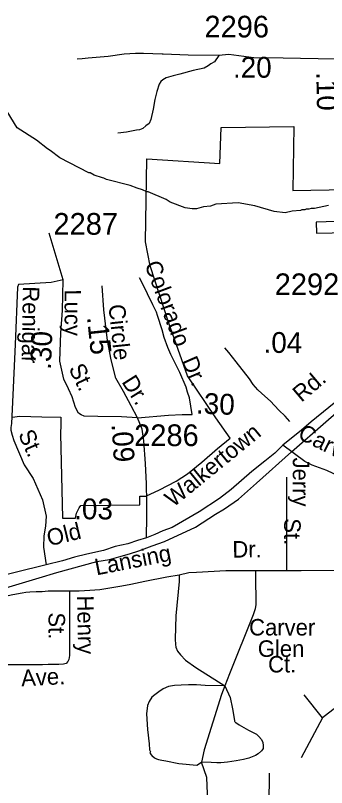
# Model space of a CAD drawing. Extents: x 1547597 to 1699558, y 810033 to 920809.
# Drawn here: x 1639992 to 1641784, y 874800 to 879252 of the extents above; entities that cross this region are included whole.
import ezdxf

# ---------------------------------------------------------------- set-up
doc = ezdxf.new("R2010")
doc.units = 0
for name, color, linetype in [('Exist Boundary Political City Limit New', 7, 'Continuous'), ('Exist Hydrographic Misc Water Feature', 7, 'Continuous'), ('Exist Railroad Mainline', 7, 'Continuous'), ('Exist Road Non-System Type 51', 7, 'Continuous'), ('Exist Road Non-System Type 51 Label', 7, 'Continuous'), ('Exist Road Secondary Mileage Hundredths English Label', 7, 'Continuous'), ('Exist Road Secondary Type 51 Attributed', 7, 'Continuous'), ('Exist Road Secondary Type 51 Label', 7, 'Continuous'), ('Exist Road Secondary Type 51 Number Label', 7, 'Continuous'), ('Map Preparation Boundary City Limit Buffer Line', 7, 'Continuous')]:
    doc.layers.add(name, color=color, linetype=linetype)

msp = doc.modelspace()

# ---------------------------------------------------------------- linework, layer by layer
at = {"layer": 'Exist Boundary Political City Limit New'}
for points in [[(1641146.6, 876931.1), (1640983.3, 877174.6), (1640875.9, 877477.2), (1640767.5, 877808.8), (1640741.7, 877946.4), (1640748.2, 878425.5), (1641170, 878398.7), (1641177, 878605.2), (1641595.7, 878610.6), (1641590, 878242.8), (1641903.4, 878249.2), (1641896, 878066.2), (1641724.3, 878060.7), (1641725.5, 877996), (1641906.3, 878000), (1641912.2, 877706.2)], [(1639973.9, 876936), (1640017.1, 876942.4), (1640144.3, 876938.1), (1640253.8, 876936.5), (1640254, 876892.3), (1640251.6, 876839.5)], [(1640251.6, 876839.5), (1640263.6, 876352.5), (1640338.8, 876353.2), (1640344.5, 876382.2), (1640359, 876413.5), (1640368.7, 876425.5), (1640708.8, 876429.5), (1640707.8, 876481.1), (1640742.9, 876481.1), (1640821.5, 876517.3), (1640918.2, 876567.3), (1640984.1, 876609.9), (1641065.9, 876676.9), (1641156.3, 876755.6), (1641229.5, 876814.1), (1641146.6, 876931.1)]]:
    msp.add_lwpolyline(points, dxfattribs=at)
at = {"layer": 'Exist Hydrographic Misc Water Feature'}
msp.add_lwpolyline([(1641794.7, 878156.5), (1641714.4, 878137.9), (1641696.5, 878138.2), (1641682.5, 878134.4), (1641666.5, 878134.7), (1641658.4, 878130.8), (1641642.4, 878131.1), (1641634.4, 878127.2), (1641586.3, 878124.1), (1641546.2, 878114.7), (1641482.3, 878121.8), (1641370.9, 878153.7), (1641275.2, 878171.3), (1641147.1, 878163.5), (1641115, 878152.1), (1641074.9, 878148.8), (1641034.7, 878137.4), (1641010.7, 878135.9), (1640970.8, 878142.5), (1640883.4, 878176), (1640859.7, 878190.4), (1640756.4, 878234.2), (1640748.4, 878234.3), (1640724.7, 878246.7), (1640692.8, 878255.2), (1640653.1, 878271.9), (1640517.7, 878306.3), (1640501.8, 878314.5), (1640493.8, 878314.7), (1640446.1, 878331.5), (1640422.3, 878343.9), (1640414.3, 878344), (1640247.8, 878430.8), (1640192.5, 878473.8), (1640176.7, 878482), (1640113.5, 878533), (1640002.7, 878603), (1639901, 878766.7)], dxfattribs=at)
at = {"layer": 'Exist Railroad Mainline'}
msp.add_lwpolyline([(1639936.7, 875952.2), (1640129.8, 876009), (1640230.2, 876039.8), (1640461.8, 876103.4), (1640533.6, 876115.7), (1640601.3, 876134.1), (1640649.2, 876147.9), (1640703.7, 876164.9), (1640779.5, 876193.6), (1640851.3, 876218.2), (1641029.6, 876302.3), (1641144.4, 876376.2), (1641196.7, 876407.6), (1641276.6, 876463), (1641381.2, 876555.3), (1641582, 876735.9), (1641780.3, 876909.7), (1642034.5, 877129.2)], dxfattribs=at)
at = {"layer": 'Exist Road Non-System Type 51'}
for points in [[(1640838.2, 879029.3), (1640729.3, 879033.2), (1640683.3, 879032), (1640619.4, 879029.1), (1640527, 879014.7), (1640411, 879004.9), (1640376.9, 879001.4), (1640347.2, 878999.4)], [(1641163.5, 879021.6), (1641138.3, 878983.9), (1641118.1, 878972.3), (1641102, 878960.4), (1641079.8, 878946.9), (1641015.5, 878934), (1640939.2, 878913.5), (1640901, 878904.1), (1640860.9, 878892.9), (1640840.7, 878881.1), (1640830.5, 878871.3), (1640820.2, 878855.5), (1640807.5, 878813.7), (1640794.8, 878768), (1640785.8, 878712.1), (1640772.8, 878652.3), (1640762.3, 878628.5), (1640744, 878614.9), (1640725.9, 878599.3), (1640707.7, 878591.6), (1640689.7, 878590), (1640631.4, 878579), (1640581.1, 878573)], [(1640267.9, 877728.3), (1640197.6, 877712.2), (1640010.8, 877700.2), (1640004.1, 877684.4), (1639989.8, 877354.7), (1639969.1, 876899.3), (1639966.6, 876875.3), (1639966.3, 876861.3), (1639973.7, 876831.1), (1639983.3, 876801.1), (1640042.5, 876660), (1640093.5, 876582.5), (1640147.9, 876459), (1640168.8, 876364.8), (1640164.6, 876308.2), (1640156.7, 876251.9), (1640154.4, 876185.4), (1640168.7, 876084.9)], [(1640695.7, 876931.9), (1640874.1, 876946.8), (1640952.4, 876950.8), (1641010.6, 876950.8), (1640994.6, 877047.3), (1640983.5, 877079), (1640976.1, 877108.9), (1640939.6, 877193.7), (1640887.3, 877296.6), (1640870.1, 877336.8), (1640849.1, 877395.3), (1640837.8, 877439.5), (1640811.2, 877521.9), (1640805.2, 877542), (1640784.3, 877584.3), (1640722.6, 877709.4), (1640707, 877738.8)], [(1641572.2, 876910.9), (1641545, 876940.9), (1641509.7, 876975.6), (1641460.6, 877028.4), (1641411.4, 877071.3), (1641387.7, 877093.7), (1641362.3, 877124.1), (1641340.9, 877156.5), (1641264.4, 877253.9), (1641221.5, 877308.6), (1641199.3, 877335.3)], [(1642181.6, 876382.7), (1642075.1, 876487.4), (1642010.1, 876526.3), (1641968.1, 876550.8), (1641894.6, 876575.4), (1641786.1, 876627.9), (1641702.1, 876659.4), (1641660.1, 876680.4), (1641532.9, 876774.8)], [(1641555.7, 876049.5), (1641555.4, 876103.8), (1641554.9, 876545.6), (1641555.4, 876589)], [(1640935.5, 876025.3), (1640863.4, 876013.9), (1640737.2, 875989.1), (1640657.2, 875971.9), (1640605.2, 875962.3), (1640478.9, 875939.5), (1640421, 875936.1), (1640359.1, 875932.2), (1640304.2, 875931.8)], [(1640935.5, 876025.3), (1640935.2, 875989.2), (1640915.2, 875789.5), (1640912.1, 875655.6), (1640913.6, 875626), (1640916.8, 875608.8), (1640926.1, 875587), (1640943.5, 875565.4), (1640971.1, 875535.3), (1641030.7, 875492.6), (1641199, 875387.7)], [(1641375.2, 876049.5), (1641336.6, 876050.2), (1641204.7, 876049.3), (1641034.6, 876041), (1640990.7, 876037.3), (1640935.5, 876025.3)], [(1641375.2, 876049.5), (1641374.1, 875997.9), (1641377.1, 875879.9), (1641376.8, 875855.9), (1641372.7, 875830), (1641362.4, 875796), (1641225.9, 875455), (1641199, 875387.7)], [(1641555.7, 876049.5), (1641507.6, 876049.5), (1641457.1, 876049.5), (1641375.2, 876049.5)], [(1642257.3, 876052.2), (1642206.1, 876051.6), (1641638.3, 876049.5), (1641555.7, 876049.5)], [(1640304.2, 875931.8), (1640250.2, 875932.3), (1640180.1, 875932.9), (1640146.2, 875929.2), (1640112.2, 875929.5), (1640076.1, 875925.9), (1640052.1, 875924.1), (1640030.2, 875920.4), (1639978, 875910.8), (1639923.9, 875899.3), (1639845.9, 875882.1), (1639819.2, 875873.8)], [(1640304.2, 875931.8), (1640303.5, 875865.8), (1640303.2, 875606), (1640302.7, 875562), (1640300.7, 875538), (1640294.6, 875526.2), (1640284.6, 875516.2), (1640269.1, 875511.6), (1640242.8, 875510), (1640181.3, 875509.1), (1640147.2, 875507.4), (1639912.3, 875508.5), (1639831.7, 875506.9)], [(1641199, 875387.7), (1641084.4, 875389.6), (1641034.9, 875393.1), (1640988.9, 875393.1), (1640946.4, 875391.3), (1640907.5, 875389.6), (1640873.9, 875382.5), (1640843.9, 875370.1), (1640819.1, 875352.4), (1640794.3, 875334.7), (1640778.4, 875322.3), (1640762.5, 875295.7), (1640753.6, 875272.7), (1640746.6, 875224.9), (1640753.6, 875134.7), (1640762.5, 875053.2), (1640764.2, 875017.8), (1640769.6, 875005.5), (1640767.3, 874998.7), (1640777.8, 874984.4), (1640793.2, 874972.3), (1640805, 874966.5), (1640817, 874962.2), (1640835.9, 874957.8), (1640859, 874953.8), (1640934.1, 874938.2), (1641036.7, 874929.3), (1641064.1, 874946)], [(1641199, 875387.7), (1641178.2, 875337.7), (1641079.5, 875017), (1641064.1, 874946)], [(1641199, 875387.7), (1641228.4, 875318.7), (1641241.7, 875254.6), (1641253.1, 875186.5), (1641254.2, 875183.5), (1641255.8, 875180.5), (1641258.3, 875177.2), (1641261.1, 875174.6), (1641280.8, 875162.3), (1641334.6, 875131.8), (1641380.4, 875107.5), (1641395.1, 875095), (1641410.2, 875077.3), (1641416.4, 875060.5), (1641418.1, 875055.3), (1641419.8, 875047.1), (1641420, 875039.8), (1641419.8, 875031.2), (1641418.5, 875025.9), (1641415.6, 875019.5), (1641409, 875011.9), (1641389.5, 874995), (1641375.3, 874985.5), (1641355.5, 874976.5), (1641337.1, 874969.9), (1641305.2, 874962.1), (1641263, 874954.6), (1641213, 874947), (1641174.9, 874943.4), (1641152.9, 874943), (1641119.1, 874943.9), (1641064.1, 874946)], [(1641760.7, 875201.6), (1641655.9, 875334.8)], [(1642253.3, 875257.6), (1641913.6, 875269.6), (1641837.1, 875261.1), (1641760.7, 875201.6)], [(1641760.7, 875201.6), (1641638.9, 874972)], [(1641097.9, 874336.3), (1641100.8, 874718.8), (1641095.1, 874857.7), (1641064.1, 874946)], [(1641449.1, 874333.4), (1641454.7, 874883.2)]]:
    msp.add_lwpolyline(points, dxfattribs=at)
at = {"layer": 'Exist Road Secondary Type 51 Attributed'}
for points in [[(1641910, 879002.8), (1641835.9, 879000.6), (1641534.6, 879004.7), (1641364.5, 879006.8), (1641221.7, 879026.4), (1641163.5, 879021.6), (1640987, 879022.6), (1640843.3, 879029.1), (1640838.2, 879029.3)], [(1640695.7, 876931.9), (1640603.3, 876938.3), (1640466.8, 876940.3), (1640388.4, 876942.3), (1640370.4, 876948.4), (1640356.3, 876958.4), (1640338.2, 876990.6), (1640318.1, 877052.9), (1640298.1, 877099.1), (1640271.9, 877155.4), (1640247.8, 877257.9), (1640253.9, 877422.8), (1640263.9, 877551.4), (1640267.9, 877728.3), (1640186.2, 877997.2)], [(1640695.7, 876931.9), (1640659.6, 877000.6), (1640615.4, 877083.1), (1640571.2, 877161.5), (1640543.1, 877266), (1640523, 877378.5), (1640500.9, 877555.4), (1640490.9, 877692.1)], [(1641940.2, 877102.6), (1641868.5, 877049.2), (1641694.8, 876908.2), (1641639.4, 876861), (1641532.9, 876774.8), (1641485.7, 876727.6), (1641428.3, 876682.5), (1641354.5, 876623), (1641235.6, 876518.4), (1641166.9, 876466.5), (1641050.1, 876390.6), (1640894.3, 876300.3), (1640841, 876279.8), (1640795.9, 876259.3), (1640746.7, 876240.8)], [(1640746.7, 876240.8), (1640750, 876365), (1640750, 876447.4), (1640747.9, 876552), (1640741.9, 876668.6), (1640731.9, 876799.2), (1640721.8, 876865.6), (1640695.7, 876931.9)], [(1640746.7, 876240.8), (1640695.5, 876224.4), (1640640.1, 876205.9), (1640566.4, 876189.5), (1640498.7, 876166.9), (1640404.4, 876146.4), (1640332.7, 876128), (1640263, 876107.5), (1640168.7, 876084.9), (1639809.6, 875995.3)]]:
    msp.add_lwpolyline(points, dxfattribs=at)
at = {"layer": 'Map Preparation Boundary City Limit Buffer Line'}
for points in [[(1641146.6, 876931.1), (1640983.3, 877174.6), (1640875.9, 877477.2), (1640767.5, 877808.8), (1640741.7, 877946.4), (1640748.2, 878425.5), (1641170, 878398.7), (1641177, 878605.2), (1641595.7, 878610.6), (1641590, 878242.8), (1641903.4, 878249.2), (1641896, 878066.2), (1641724.3, 878060.7), (1641725.5, 877996), (1641906.3, 878000), (1641912.2, 877706.2)], [(1639973.9, 876936), (1640017.1, 876942.4), (1640144.3, 876938.1), (1640253.8, 876936.5), (1640254, 876892.3), (1640251.6, 876839.5)], [(1640251.6, 876839.5), (1640263.6, 876352.5), (1640338.8, 876353.2), (1640344.5, 876382.2), (1640359, 876413.5), (1640368.7, 876425.5), (1640708.8, 876429.5), (1640707.8, 876481.1), (1640742.9, 876481.1), (1640821.5, 876517.3), (1640918.2, 876567.3), (1640984.1, 876609.9), (1641065.9, 876676.9), (1641156.3, 876755.6), (1641229.5, 876814.1), (1641146.6, 876931.1)]]:
    msp.add_lwpolyline(points, dxfattribs=at)

# ---------------------------------------------------------------- texts
at = {"layer": 'Exist Road Non-System Type 51 Label'}
for s, rotation, p in [('Colorado', 290.482, (1640734.5, 877817.1)), ('Renigar', 269.1197, (1640035.1, 877691)), ('Dr.', 293.2876, (1640947.1, 877261.2)), ('Carver', 333.6763, (1641612.7, 876815.3)), ('St.', 294.0299, (1640006, 876838.8)), ('Jerry', 270.0545, (1641589.8, 876702.7)), ('St.', 270.0545, (1641540.1, 876352.8)), ('Dr.', 0.3646, (1641241.9, 876126.1)), ('Lansing', 11.1681, (1640459, 876023.3)), ('Henry', 271.0517, (1640347.1, 875906.9)), ('St.', 269.9385, (1640182.9, 875810.1)), ('Carver', 359.9506, (1641338.1, 875677.1)), ('Glen', 359.9506, (1641388.1, 875554)), ('Ct.', 359.9506, (1641447.4, 875463.9)), ('Ave.', 2.8682, (1640027.1, 875384))]:
    msp.add_text(s, height=95, rotation=rotation, dxfattribs=at).set_placement(p)
at = {"layer": 'Exist Road Secondary Mileage Hundredths English Label'}
for s, rotation, p in [('.20', 0.0891, (1641245.2, 878892.6)), ('.10', 271.247, (1641724.9, 878924.1)), ('.15', 276.0115, (1640404.1, 877512.6)), ('.30', 87.9066, (1640196.8, 877207.3)), ('.04', 359.6246, (1641421.1, 877306.8)), ('.30', 357.7225, (1641030.4, 876957.1)), ('.09', 273.5935, (1640545.8, 876894.8)), ('.03', 359.6246, (1640330.4, 876347.3))]:
    msp.add_text(s, height=120, rotation=rotation, dxfattribs=at).set_placement(p)
at = {"layer": 'Exist Road Secondary Type 51 Label'}
for s, rotation, p in [('Lucy', 270.1532, (1640275.1, 877672.4)), ('Circle', 276.0115, (1640528, 877582.1)), ('St.', 295.5269, (1640296.8, 877217.2)), ('Rd.', 40.2807, (1641639.4, 877018.1)), ('Dr.', 302.2341, (1640601.1, 877139.5)), ('Walkertown', 39.2751, (1640901.1, 876412.8)), ('Old', 13.5725, (1640185.7, 876191.1))]:
    msp.add_text(s, height=95, rotation=rotation, dxfattribs=at).set_placement(p)
at = {"layer": 'Exist Road Secondary Type 51 Number Label'}
for s, p in [('2296', (1641081, 879125)), ('2287', (1640211.2, 877987.7)), ('2292', (1641485.7, 877639.4)), ('2286', (1640676.2, 876768.9))]:
    msp.add_text(s, height=125, dxfattribs=at).set_placement(p)

doc.saveas('drawing.dxf')
